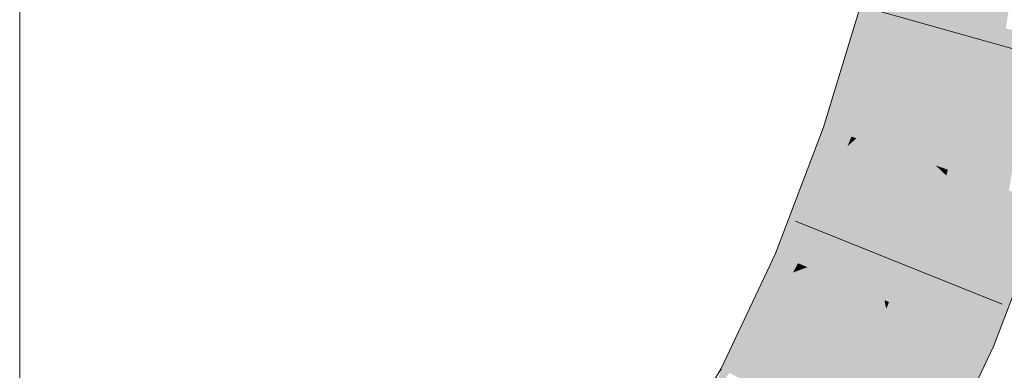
# Model space of a CAD drawing. Extents: x -620 to 300, y 62 to 1162.
# Tile 265 of 322: x 240.16 to 241.198, y 861.637 to 862.006. Entities that reach past the tile are written whole.
import ezdxf

# ---------------------------------------------------------------- set-up
doc = ezdxf.new("R2010")
doc.units = 0
doc.layers.get('0').update_dxf_attribs({"lineweight": 13})
doc.layers.add('E_Detail_Linie_Text_Bem', color=7, linetype='Continuous', lineweight=13)
doc.layers.add('E_Leerrohr 25-A06G94UQ8I', color=7, linetype='Continuous', lineweight=9, true_color=0xff8000)
doc.layers.add('E_Leerrohr 25-Shading', color=7, linetype='Continuous', lineweight=9, true_color=0xff8000)

# ---------------------------------------------------------------- blocks, each defined once
blk = doc.blocks.new('Shading-A06G94F38I', base_point=(240.4925, 861.0052))
at = {"layer": 'E_Leerrohr 25-Shading', "color": 31, "true_color": 0xfabd7f}
for points in [[(241.0871, 862.0277), (241.1724, 862.0044), (241.1252, 862.1838), (241.2117, 862.1656)], [(241.2117, 862.1656), (241.1724, 862.0044), (241.1769, 862.0032)], [(241.1869, 862.0004), (241.2176, 862.1644), (241.1769, 862.0032), (241.2117, 862.1656)], [(241.2, 861.9968), (241.2274, 862.1624), (241.1869, 862.0004), (241.2176, 862.1644)], [(241.0424, 861.881), (241.126, 861.8524), (241.0871, 862.0277), (241.1724, 862.0044)], [(241.1724, 862.0044), (241.126, 861.8524), (241.1303, 861.851)], [(241.1389, 861.848), (241.1769, 862.0032), (241.1303, 861.851), (241.1724, 862.0044)], [(241.1528, 861.8433), (241.1869, 862.0004), (241.1389, 861.848), (241.1769, 862.0032)], [(241.1689, 861.8378), (241.2, 861.9968), (241.1528, 861.8433), (241.1869, 862.0004)], [(241.1861, 861.8319), (241.2147, 861.9928), (241.1689, 861.8378), (241.2, 861.9968)], [(241.23, 861.9886), (241.2147, 861.9928), (241.2034, 861.826), (241.1861, 861.8319)], [(240.9907, 861.7453), (241.072, 861.7106), (241.0424, 861.881), (241.126, 861.8524)], [(241.126, 861.8524), (241.072, 861.7106), (241.0768, 861.7086)], [(241.085, 861.7051), (241.1297, 861.849), (241.0768, 861.7086), (241.126, 861.8524)], [(241.0974, 861.6999), (241.1372, 861.8419), (241.085, 861.7051), (241.1297, 861.849)], [(241.1303, 861.851), (241.126, 861.8524), (241.1297, 861.849)], [(241.1372, 861.8419), (241.1389, 861.848), (241.1297, 861.849), (241.1303, 861.851)], [(241.1495, 861.8304), (241.1528, 861.8433), (241.1372, 861.8419), (241.1389, 861.848)], [(241.1641, 861.8168), (241.1689, 861.8378), (241.1495, 861.8304), (241.1528, 861.8433)], [(241.1147, 861.6925), (241.1495, 861.8304), (241.0974, 861.6999), (241.1372, 861.8419)], [(241.1798, 861.8021), (241.1861, 861.8319), (241.1641, 861.8168), (241.1689, 861.8378)], [(241.1336, 861.6844), (241.1641, 861.8168), (241.1147, 861.6925), (241.1495, 861.8304)], [(241.2034, 861.826), (241.1861, 861.8319), (241.1957, 861.7872), (241.1798, 861.8021)], [(241.1957, 861.7872), (241.2097, 861.8239), (241.2034, 861.826)], [(241.153, 861.6761), (241.1798, 861.8021), (241.1336, 861.6844), (241.1641, 861.8168)], [(241.1957, 861.7872), (241.1798, 861.8021), (241.1534, 861.676), (241.153, 861.6761)], [(240.9319, 861.6215), (241.0099, 861.58), (240.9907, 861.7453), (241.072, 861.7106)], [(241.0739, 861.7014), (241.072, 861.7106), (241.024, 861.5725), (241.0099, 861.58)], [(241.0768, 861.7086), (241.072, 861.7106), (241.0739, 861.7014)], [(241.0775, 861.684), (241.085, 861.7051), (241.0739, 861.7014), (241.0768, 861.7086)], [(241.0357, 861.5663), (241.0775, 861.684), (241.024, 861.5725), (241.0739, 861.7014)], [(241.0832, 861.6562), (241.0974, 861.6999), (241.0775, 861.684), (241.085, 861.7051)], [(241.0917, 861.6147), (241.1147, 861.6925), (241.0832, 861.6562), (241.0974, 861.6999)], [(241.1336, 861.6844), (241.1147, 861.6925), (241.1015, 861.567), (241.0917, 861.6147)], [(241.0513, 861.5579), (241.0832, 861.6562), (241.0357, 861.5663), (241.0775, 861.684)], [(241.1015, 861.567), (241.1534, 861.676), (241.1336, 861.6844)], [(241.0717, 861.5471), (241.0917, 861.6147), (241.0513, 861.5579), (241.0832, 861.6562)]]:
    blk.add_solid(points, dxfattribs=at)
at = {"layer": 'E_Leerrohr 25-Shading', "color": 43, "true_color": 0xd7ab7f}
for points in [[(241.0518, 862.0374), (241.0077, 861.8929), (241.0643, 862.034), (241.0121, 861.8914)], [(241.0643, 862.034), (241.0121, 861.8914), (241.0703, 862.0323), (241.0188, 861.8891)], [(241.0703, 862.0323), (241.0188, 861.8891), (241.0761, 862.0308), (241.0255, 861.8868)], [(241.0761, 862.0308), (241.0255, 861.8868), (241.0813, 862.0293), (241.0318, 861.8846)], [(241.0813, 862.0293), (241.0318, 861.8846), (241.0854, 862.0282), (241.0372, 861.8828)], [(241.0854, 862.0282), (241.0372, 861.8828), (241.0871, 862.0277), (241.0407, 861.8816)], [(241.0407, 861.8816), (241.0424, 861.881), (241.0871, 862.0277)], [(241.0077, 861.8929), (240.9834, 861.8289), (241.0121, 861.8914)], [(241.0121, 861.8914), (240.9834, 861.8289), (241.0188, 861.8891), (240.9969, 861.8408)], [(241.0188, 861.8891), (240.9969, 861.8408), (241.0255, 861.8868), (241.0102, 861.8526)], [(241.0255, 861.8868), (241.0102, 861.8526), (241.0318, 861.8846), (241.0226, 861.8635)], [(241.0318, 861.8846), (241.0226, 861.8635), (241.0372, 861.8828), (241.033, 861.8727)], [(241.033, 861.8727), (240.9808, 861.7495), (241.0393, 861.8783), (240.9856, 861.7475)], [(241.0393, 861.8783), (240.9856, 861.7475), (241.0424, 861.881), (240.9889, 861.7461)], [(240.9889, 861.7461), (240.9907, 861.7453), (241.0424, 861.881)], [(241.0372, 861.8828), (241.033, 861.8727), (241.0407, 861.8816), (241.0393, 861.8783)], [(241.0393, 861.8783), (241.0424, 861.881), (241.0407, 861.8816)], [(241.0226, 861.8635), (240.9741, 861.7524), (241.033, 861.8727), (240.9808, 861.7495)], [(240.9669, 861.7554), (240.9741, 861.7524), (241.0102, 861.8526), (241.0226, 861.8635)], [(241.0102, 861.8526), (240.9969, 861.8408), (240.9669, 861.7554), (240.9596, 861.7585)], [(240.9969, 861.8408), (240.9834, 861.8289), (240.9596, 861.7585), (240.957, 861.7596)], [(241.1779, 861.6979), (241.228, 861.8176), (241.1957, 861.7872), (241.2097, 861.8239)], [(241.2289, 861.8173), (241.228, 861.8176), (241.1813, 861.6641), (241.1665, 861.6704)], [(241.2401, 861.8135), (241.2309, 861.8167), (241.1813, 861.6641), (241.2203, 861.7897)], [(241.2401, 861.8135), (241.1813, 861.6641), (241.185, 861.6625)], [(241.185, 861.6625), (241.187, 861.6617), (241.2401, 861.8135), (241.2443, 861.812)], [(241.1957, 861.7872), (241.1534, 861.676), (241.1587, 861.6738)], [(241.1665, 861.6704), (241.1957, 861.7872), (241.1587, 861.6738)], [(241.1957, 861.7872), (241.1665, 861.6704), (241.1957, 861.7872), (241.1779, 861.6979)], [(240.957, 861.7596), (240.9418, 861.7275), (240.9596, 861.7585)], [(240.9596, 861.7585), (240.9418, 861.7275), (240.9669, 861.7554), (240.9535, 861.7318)], [(240.9669, 861.7554), (240.9535, 861.7318), (240.9741, 861.7524), (240.965, 861.736)], [(240.9741, 861.7524), (240.965, 861.736), (240.9808, 861.7495), (240.9755, 861.7397)], [(240.9085, 861.634), (240.9161, 861.6299), (240.965, 861.736), (240.9755, 861.7397)], [(240.9755, 861.7397), (240.9161, 861.6299), (240.983, 861.7425), (240.922, 861.6268)], [(240.983, 861.7425), (240.922, 861.6268), (240.9879, 861.7443), (240.9265, 861.6244)], [(240.9879, 861.7443), (240.9265, 861.6244), (240.9907, 861.7453), (240.9299, 861.6226)], [(240.9299, 861.6226), (240.9319, 861.6215), (240.9907, 861.7453)], [(240.9808, 861.7495), (240.9755, 861.7397), (240.9856, 861.7475), (240.983, 861.7425)], [(240.9856, 861.7475), (240.983, 861.7425), (240.9889, 861.7461), (240.9879, 861.7443)], [(240.9879, 861.7443), (240.9907, 861.7453), (240.9889, 861.7461)], [(240.9535, 861.7318), (240.9418, 861.7275), (240.9007, 861.6381), (240.8996, 861.6387)], [(240.965, 861.736), (240.9535, 861.7318), (240.9085, 861.634), (240.9007, 861.6381)], [(241.0949, 861.5425), (241.1009, 861.5479), (241.1015, 861.567), (241.1525, 861.6742)], [(241.1534, 861.676), (241.1525, 861.6742), (241.1104, 861.5656), (241.1009, 861.5479)], [(241.1522, 861.6732), (241.1104, 861.5656), (241.1416, 861.6315), (241.1289, 861.5999)], [(241.1528, 861.6591), (241.1534, 861.676), (241.1416, 861.6315), (241.1522, 861.6732)], [(241.1515, 861.5874), (241.1813, 861.6641), (241.1522, 861.6418), (241.1665, 861.6704)], [(241.1528, 861.6591), (241.1522, 861.6434), (241.1665, 861.6704), (241.1634, 861.6643)], [(241.1587, 861.6738), (241.1534, 861.676), (241.1528, 861.6591)], [(241.1528, 861.6591), (241.1665, 861.6704), (241.1587, 861.6738)], [(241.1528, 861.6591), (241.1289, 861.6001), (241.1522, 861.6434)], [(241.185, 861.6625), (241.1813, 861.6641), (241.152, 861.5883), (241.1515, 861.5874)], [(241.185, 861.6625), (241.152, 861.5883), (241.187, 861.6617), (241.1523, 861.5887)], [(241.1522, 861.6434), (241.1522, 861.6418), (241.1634, 861.6643)], [(240.9085, 861.634), (240.9007, 861.6381), (240.8924, 861.6113), (240.8988, 861.6355)], [(240.8988, 861.6355), (240.8996, 861.6387), (240.8927, 861.6271)], [(240.9007, 861.6381), (240.8996, 861.6387), (240.8988, 861.6355)], [(241.1502, 861.5856), (241.1522, 861.6418), (241.109, 861.5272), (241.0978, 861.5331)], [(241.1289, 861.6001), (241.119, 861.5755), (241.1522, 861.6434), (241.1522, 861.6418)], [(241.1515, 861.5874), (241.1522, 861.6418), (241.1502, 861.5856)]]:
    blk.add_solid(points, dxfattribs=at)
blk = doc.blocks.new('Referenz-A06G94UU8I')
at = {"layer": 'E_Detail_Linie_Text_Bem', "linetype": 'Continuous', "ltscale": 0.13}
blk.add_line((240.1598, 860.7616), (240.1598, 888.7616), dxfattribs=at)
at = {"layer": 'E_Leerrohr 25-A06G94UQ8I', "linetype": 'Continuous', "ltscale": 0.13}
for p, q in [((241.0077, 861.8929), (241.0518, 862.0374)), ((241.2801, 861.955), (241.0539, 862.0186)), ((240.957, 861.7597), (241.0077, 861.8929)), ((241.187, 861.6617), (241.2443, 861.812)), ((241.1961, 861.7062), (240.978, 861.7939)), ((240.8996, 861.6387), (240.957, 861.7597)), ((241.1203, 861.5212), (241.187, 861.6617)), ((240.8354, 861.5309), (240.8996, 861.6387))]:
    blk.add_line(p, q, dxfattribs=at)

msp = doc.modelspace()

# ---------------------------------------------------------------- block references
at = {"color": 8, "lineweight": 25, "ltscale": 0.25, "true_color": 0x808080}
msp.add_blockref('Referenz-A06G94UU8I', (0, 0), dxfattribs=at)
msp.add_blockref('Shading-A06G94F38I', (240.4925, 861.0052))

doc.saveas('drawing.dxf')
